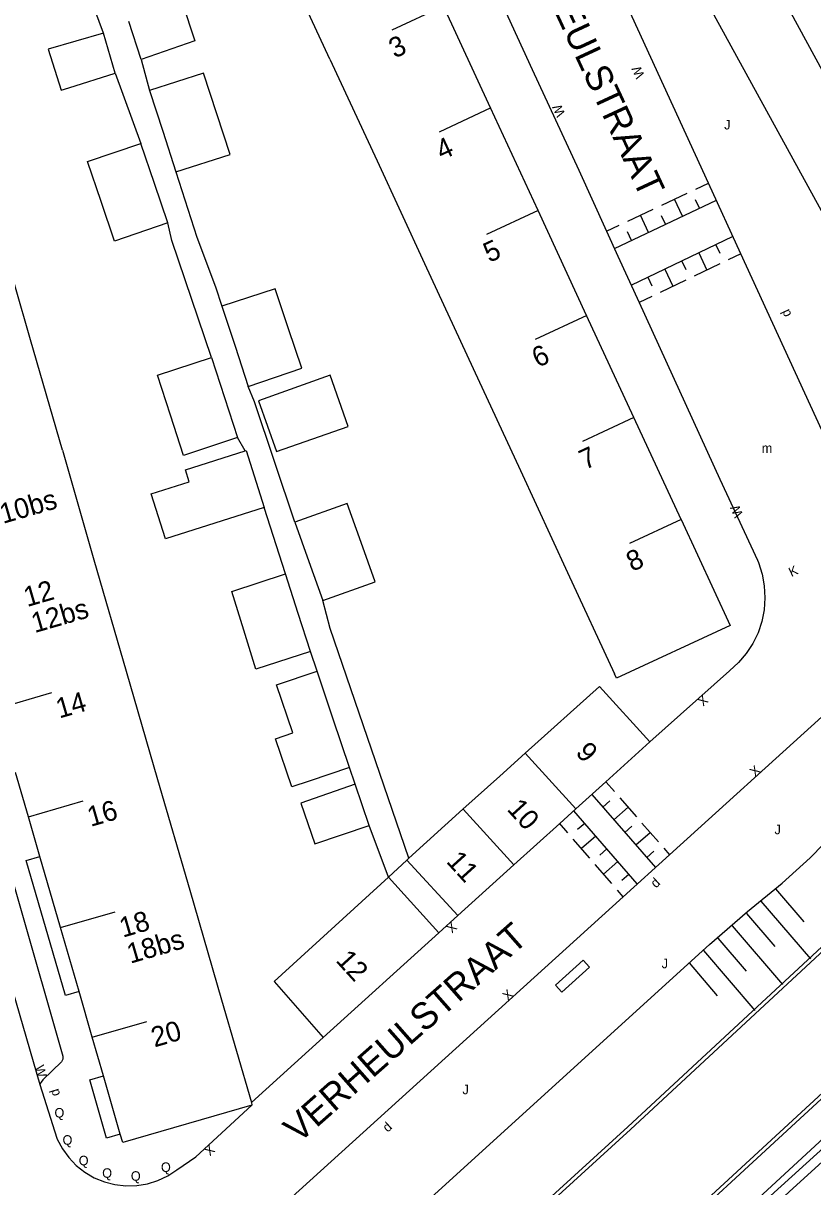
# Model space of a CAD drawing. Extents: x 134999 to 136502, y 457398 to 459002.
# Drawn here: x 136077 to 136118.6, y 457560.1 to 457621.4 of the extents above; entities that cross this region are included whole.
import ezdxf

# ---------------------------------------------------------------- set-up
doc = ezdxf.new("R2010")
doc.units = 0
for name, color, linetype in [('RI_DGTB_15', 7, 'Continuous'), ('RI_DGTB_18', 7, 'Continuous'), ('RI_DGTB_29', 7, 'Continuous'), ('RI_DGTB_30', 7, 'Continuous'), ('RI_DGTB_31', 7, 'Continuous'), ('RI_DGTB_32', 7, 'Continuous'), ('RI_DGTB_35', 7, 'Continuous'), ('RI_DGTB_36', 7, 'Continuous'), ('RI_DGTB_37', 7, 'Continuous'), ('RI_DGTB_4', 7, 'Continuous'), ('RI_DGTB_43', 7, 'Continuous'), ('RI_DGTB_48', 7, 'Continuous'), ('RI_DGTB_5', 7, 'Continuous'), ('RI_DGTB_53', 7, 'Continuous'), ('RI_DGTB_54', 7, 'Continuous'), ('RI_DGTB_58', 7, 'Continuous'), ('RI_DGTB_6', 7, 'Continuous')]:
    doc.layers.add(name, color=color, linetype=linetype)

msp = doc.modelspace()

# ---------------------------------------------------------------- linework, layer by layer
at = {"layer": 'RI_DGTB_15'}
for p, q in [((136099.151, 457622.291), (136096.432, 457621.022)), ((136101.637, 457616.923), (136098.917, 457615.655)), ((136104.137, 457611.519), (136101.418, 457610.25)), ((136106.698, 457605.984), (136103.979, 457604.715)), ((136109.188, 457600.602), (136106.469, 457599.334)), ((136111.673, 457595.228), (136108.954, 457593.96)), ((136075.612, 457585.266), (136078.494, 457586.102)), ((136106.126, 457579.977), (136103.459, 457582.911)), ((136077.264, 457579.556), (136080.146, 457580.391)), ((136102.857, 457577.018), (136100.179, 457579.964)), ((136078.956, 457573.713), (136081.838, 457574.549)), ((136080.63, 457567.928), (136083.512, 457568.763))]:
    msp.add_line(p, q, dxfattribs=at)
at = {"layer": 'RI_DGTB_18'}
for p, q in [((136116.644, 457575.753), (136118.137, 457574.014)), ((136115.885, 457575.102), (136118.49, 457572.067)), ((136115.126, 457574.451), (136116.619, 457572.711)), ((136114.368, 457573.8), (136117.022, 457570.707)), ((136113.609, 457573.148), (136115.102, 457571.409)), ((136112.85, 457572.497), (136115.555, 457569.346)), ((136112.091, 457571.846), (136113.584, 457570.106))]:
    msp.add_line(p, q, dxfattribs=at)
for points in [[(136123.733, 457602.393), (136120.854, 457608.26), (136113.226, 457622.174), (136108.621, 457631.115), (136104.943, 457638.994), (136101.264, 457646.446), (136083.989, 457678.217), (136077.85, 457689.911), (136077.399, 457690.806), (136074.236, 457697.397), (136072.278, 457700.64), (136071.067, 457702.994), (136069.704, 457704.875), (136065.561, 457709.646), (136062.974, 457712.597), (136061.189, 457715.009), (136060.471, 457716.789), (136060.125, 457718.639), (136060.201, 457718.837), (136061.046, 457719.422)], [(136138.561, 457590.37), (136138.31, 457588.91), (136138.293, 457588.131), (136138.2, 457586.866), (136138.027, 457585.61), (136137.776, 457584.367), (136137.447, 457583.143), (136137.041, 457581.942), (136136.56, 457580.768), (136136.007, 457579.628), (136135.382, 457578.524), (136134.689, 457577.462), (136133.931, 457576.446), (136133.11, 457575.48), (136049.78, 457498.58), (136039.98, 457488.88)], [(136036.45, 457499.31), (136038.867, 457504.795), (136039.741, 457506.101), (136113.164, 457572.819), (136115.182, 457574.558), (136116.997, 457576.052), (136118.479, 457577.398), (136119.864, 457578.813)]]:
    msp.add_lwpolyline(points, dxfattribs=at)
at = {"layer": 'RI_DGTB_31'}
for p, q in [((136112.446, 457612.644), (136113.118, 457612.962)), ((136108.171, 457609.518), (136113.545, 457612.058)), ((136110.655, 457611.798), (136111.998, 457612.433)), ((136111.754, 457611.211), (136111.327, 457612.115)), ((136112.65, 457611.635), (136112.436, 457612.087)), ((136108.864, 457610.951), (136110.207, 457611.586)), ((136107.744, 457610.422), (136108.416, 457610.74)), ((136109.963, 457610.365), (136109.535, 457611.269)), ((136110.858, 457610.788), (136110.645, 457611.24)), ((136109.067, 457609.941), (136108.853, 457610.393)), ((136114.395, 457610.139), (136109.025, 457607.566)), ((136113.5, 457609.71), (136113.716, 457609.259)), ((136111.71, 457608.852), (136111.926, 457608.401)), ((136112.605, 457609.281), (136113.037, 457608.379)), ((136114.827, 457609.237), (136114.156, 457608.915)), ((136110.815, 457608.423), (136111.247, 457607.522)), ((136113.708, 457608.701), (136112.366, 457608.058)), ((136109.92, 457607.995), (136110.136, 457607.544)), ((136111.918, 457607.843), (136110.576, 457607.2)), ((136110.128, 457606.986), (136109.457, 457606.664)), ((136107.72, 457581.38), (136108.155, 457580.882)), ((136106.967, 457580.722), (136110.323, 457576.884)), ((136107.547, 457580.058), (136107.924, 457580.388)), ((136108.127, 457579.395), (136108.88, 457580.053)), ((136108.445, 457580.551), (136109.315, 457579.556)), ((136109.361, 457576.012), (136106.016, 457579.875)), ((136105.696, 457578.716), (136105.26, 457579.22)), ((136106.598, 457579.203), (136106.22, 457578.876)), ((136108.707, 457578.732), (136109.084, 457579.061)), ((136109.605, 457579.224), (136110.475, 457578.229)), ((136106.86, 457577.373), (136105.987, 457578.38)), ((136107.179, 457578.531), (136106.423, 457577.877)), ((136109.287, 457578.068), (136110.04, 457578.727)), ((136107.761, 457577.86), (136107.383, 457577.532)), ((136109.867, 457577.405), (136110.244, 457577.734)), ((136110.765, 457577.897), (136111.064, 457577.555)), ((136108.023, 457576.03), (136107.15, 457577.037)), ((136108.343, 457577.188), (136107.587, 457576.533)), ((136108.924, 457576.516), (136108.546, 457576.189)), ((136108.62, 457575.341), (136108.314, 457575.694))]:
    msp.add_line(p, q, dxfattribs=at)
at = {"layer": 'RI_DGTB_32'}
msp.add_lwpolyline([(136105.38, 457570.31), (136106.85, 457571.63), (136106.516, 457572.002), (136105.046, 457570.682), (136105.38, 457570.31)], dxfattribs=at)
at = {"layer": 'RI_DGTB_4'}
for p, q in [((136101.633, 457616.921), (136099.149, 457622.29)), ((136104.134, 457611.518), (136101.633, 457616.921)), ((136106.695, 457605.983), (136104.134, 457611.518)), ((136109.186, 457600.601), (136106.695, 457605.983)), ((136111.672, 457595.228), (136109.186, 457600.601)), ((136077.264, 457579.556), (136076.589, 457581.889)), ((136077.873, 457577.453), (136077.264, 457579.556)), ((136097.327, 457577.364), (136100.161, 457579.947)), ((136078.955, 457573.713), (136077.873, 457577.453)), ((136097.215, 457577.262), (136096.24, 457576.372)), ((136097.215, 457577.262), (136097.327, 457577.364)), ((136099.91, 457574.351), (136097.215, 457577.262)), ((136102.857, 457577.018), (136099.91, 457574.351)), ((136098.896, 457573.433), (136096.24, 457576.372)), ((136099.91, 457574.351), (136098.896, 457573.433)), ((136079.93, 457570.345), (136078.955, 457573.713)), ((136098.896, 457573.433), (136092.807, 457567.921)), ((136080.63, 457567.928), (136079.93, 457570.345)), ((136081.217, 457565.9), (136080.63, 457567.928)), ((136082.107, 457562.825), (136081.217, 457565.9))]:
    msp.add_line(p, q, dxfattribs=at)
for points in [[(136111.672, 457595.228), (136114.255, 457589.646), (136108.273, 457586.863), (136108.163, 457587.098)], [(136103.46, 457582.91), (136107.365, 457586.418), (136110.019, 457583.5)], [(136110.019, 457583.5), (136107.701, 457581.402)], [(136102.114, 457581.702), (136103.46, 457582.91)], [(136107.701, 457581.402), (136106.126, 457579.977)], [(136106.126, 457579.977), (136105.273, 457579.205)], [(136105.273, 457579.205), (136102.857, 457577.018)], [(136096.24, 457576.372), (136090.211, 457570.877), (136092.807, 457567.921)], [(136089.049, 457564.355), (136082.238, 457562.375), (136082.107, 457562.825)]]:
    msp.add_lwpolyline(points, dxfattribs=at)
at = {"layer": 'RI_DGTB_48'}
msp.add_lwpolyline([(136039.98, 457488.88), (136114.51, 457557.86), (136134.24, 457575.75), (136135.96, 457577.45), (136137.06, 457579.62), (136137.76, 457581.92), (136138.36, 457584.26), (136138.74, 457586.64), (136138.86, 457589.03), (136138.78, 457590.35), (136138.561, 457590.37)], dxfattribs=at)
at = {"layer": 'RI_DGTB_5'}
for p, q in [((136093.157, 457619.493), (136095.642, 457614.128)), ((136095.642, 457614.128), (136098.146, 457608.723)), ((136077.377, 457604.702), (136075.711, 457610.47)), ((136098.146, 457608.723), (136100.71, 457603.189)), ((136079.06, 457598.878), (136077.377, 457604.702)), ((136100.71, 457603.189), (136103.201, 457597.81)), ((136103.201, 457597.81), (136105.69, 457592.438)), ((136080.707, 457593.098), (136082.411, 457587.238)), ((136105.69, 457592.438), (136108.163, 457587.098)), ((136082.411, 457587.238), (136084.071, 457581.528)), ((136084.071, 457581.528), (136085.768, 457575.689)), ((136102.114, 457581.702), (136100.161, 457579.947)), ((136085.768, 457575.689), (136087.45, 457569.904)), ((136087.45, 457569.904), (136089.022, 457564.496)), ((136089.022, 457564.496), (136089.049, 457564.355))]:
    msp.add_line(p, q, dxfattribs=at)
for points in [[(136093.157, 457619.493), (136090.535, 457625.153)], [(136079.06, 457598.878), (136080.707, 457593.098)]]:
    msp.add_lwpolyline(points, dxfattribs=at)
at = {"layer": 'RI_DGTB_53'}
msp.add_lwpolyline([(136135.496, 457576.161), (136132.2, 457573.21), (136126.142, 457567.759), (136117.379, 457559.784), (136108.67, 457551.75), (136038.83, 457487.12), (136037.76, 457487.34)], dxfattribs=at)
at = {"layer": 'RI_DGTB_54'}
for p, q in [((136083.208, 457619.471), (136083.654, 457617.839)), ((136081.833, 457618.762), (136083.198, 457615.047)), ((136092.483, 457587.234), (136092.131, 457588.276)), ((136094.49, 457581.272), (136094.193, 457582.154)), ((136096.24, 457576.372), (136095.224, 457579.094)), ((136089.022, 457564.496), (136092.807, 457567.921))]:
    msp.add_line(p, q, dxfattribs=at)
for points in [[(136113.118, 457612.962), (136100.268, 457640.97), (136099.985, 457641.502), (136099.634, 457641.992), (136099.221, 457642.431), (136098.754, 457642.811), (136098.411, 457643.032)], [(136067.703, 457622.293), (136094.555, 457635.673), (136094.683, 457635.728), (136095.01, 457635.809), (136095.346, 457635.811), (136095.674, 457635.734), (136095.974, 457635.581), (136096.23, 457635.363), (136096.428, 457635.09), (136103.825, 457618.958), (136106.283, 457613.652), (136107.744, 457610.422)], [(136081.224, 457620.873), (136080.541, 457622.722), (136079.949, 457624.383)], [(136063.376, 457615.321), (136063.532, 457615.201), (136063.702, 457615.108), (136065.107, 457614.789), (136065.275, 457614.731), (136065.402, 457614.606), (136065.452, 457614.491), (136079.075, 457566.928), (136079.072, 457566.771), (136079.004, 457566.629), (136078.02, 457565.691), (136077.93, 457565.571), (136077.863, 457565.435)], [(136085.034, 457613.561), (136086.139, 457610.115), (136087.129, 457607.487), (136087.464, 457606.477)], [(136114.827, 457609.237), (136113.118, 457612.962)], [(136086.91, 457603.767), (136084.832, 457609.928), (136084.622, 457610.872)], [(136107.744, 457610.422), (136108.336, 457609.112), (136109.457, 457606.664)], [(136119.097, 457599.931), (136114.827, 457609.237)], [(136109.457, 457606.664), (136113.717, 457597.36), (136115.705, 457593.074), (136115.755, 457592.952), (136115.947, 457592.352), (136116.062, 457591.731), (136116.097, 457591.102), (136116.053, 457590.472), (136115.929, 457589.854), (136115.729, 457589.256), (136115.454, 457588.688), (136115.109, 457588.16), (136114.701, 457587.679), (136114.235, 457587.254), (136110.019, 457583.5)], [(136091.306, 457595.078), (136089.188, 457601.422), (136088.853, 457602.244)], [(136088.684, 457598.847), (136088.289, 457599.545)], [(136119.806, 457598.386), (136121.147, 457595.463), (136121.431, 457594.688), (136121.662, 457593.832), (136121.814, 457592.959), (136121.888, 457592.075), (136121.882, 457591.189), (136121.796, 457590.307), (136121.63, 457589.436), (136121.387, 457588.583), (136121.068, 457587.756), (136120.676, 457586.961), (136120.214, 457586.205), (136119.685, 457585.493), (136119.095, 457584.832), (136111.064, 457577.555)], [(136068.759, 457596.783), (136077.863, 457565.435)], [(136090.818, 457592.363), (136089.694, 457595.861)], [(136097.327, 457577.364), (136093.172, 457589.484), (136092.777, 457590.961)], [(136111.064, 457577.555), (136108.62, 457575.341)], [(136079.93, 457570.345), (136079.21, 457570.14), (136077.153, 457577.245), (136077.873, 457577.453)], [(136108.62, 457575.341), (136065.988, 457536.713)], [(136082.107, 457562.825), (136081.387, 457562.617), (136080.496, 457565.693), (136081.217, 457565.9)], [(136077.863, 457565.435), (136078.766, 457562.603), (136078.784, 457562.561), (136079.053, 457562.052), (136079.39, 457561.585), (136079.788, 457561.17), (136080.24, 457560.813), (136080.737, 457560.523), (136081.269, 457560.304), (136081.827, 457560.161), (136082.399, 457560.097), (136082.974, 457560.112), (136083.542, 457560.208), (136084.091, 457560.38), (136084.61, 457560.627), (136085.091, 457560.944), (136086.091, 457561.629), (136089.049, 457564.355)]]:
    msp.add_lwpolyline(points, dxfattribs=at)
at = {"layer": 'RI_DGTB_58'}
msp.add_line((136102.393, 457649.868), (136126.134, 457605.889), dxfattribs=at)
for points in [[(136128.652, 457600.789), (136128.901, 457599.994), (136129.344, 457598.377), (136129.71, 457596.741), (136129.998, 457595.089), (136130.206, 457593.425), (136130.335, 457591.753), (136130.384, 457590.077), (136130.353, 457588.401), (136130.242, 457586.728), (136130.03, 457586.114), (136129.521, 457584.817), (136128.938, 457583.551), (136128.284, 457582.322), (136127.56, 457581.131), (136126.769, 457579.985), (136125.913, 457578.885), (136124.996, 457577.837), (136124.02, 457576.842), (136122.988, 457575.906), (136121.905, 457575.03), (136109.003, 457563.066), (136066.932, 457524.706), (136036.925, 457496.996)], [(136037.808, 457490.028), (136129.079, 457574.169), (136130.044, 457575.032), (136130.955, 457575.953), (136131.806, 457576.929), (136132.596, 457577.955), (136133.321, 457579.028), (136133.978, 457580.143), (136134.565, 457581.298), (136135.08, 457582.486), (136135.52, 457583.703), (136135.885, 457584.946), (136136.172, 457586.209), (136136.38, 457587.487), (136136.51, 457588.775), (136136.559, 457590.069), (136136.557, 457590.549)], [(136037.839, 457489.787), (136129.221, 457574.031), (136130.187, 457574.892), (136131.098, 457575.81), (136131.95, 457576.783), (136132.741, 457577.807), (136133.467, 457578.878), (136134.125, 457579.992), (136134.714, 457581.144), (136135.23, 457582.33), (136135.671, 457583.546), (136136.037, 457584.787), (136136.325, 457586.049), (136136.535, 457587.325), (136136.666, 457588.612), (136136.716, 457589.905), (136136.712, 457590.535)], [(136121.773, 457575.18), (136108.868, 457563.214), (136066.797, 457524.854), (136036.895, 457497.24)]]:
    msp.add_lwpolyline(points, dxfattribs=at)
at = {"layer": 'RI_DGTB_6'}
for p, q in [((136085.376, 457622.488), (136086.042, 457620.457)), ((136083.208, 457619.471), (136082.549, 457621.482)), ((136081.833, 457618.762), (136081.224, 457620.873)), ((136095.224, 457579.094), (136094.49, 457581.272))]:
    msp.add_line(p, q, dxfattribs=at)
for points in [[(136081.224, 457620.873), (136078.302, 457620.021), (136078.992, 457617.858), (136079.392, 457617.985)], [(136086.042, 457620.457), (136083.208, 457619.471)], [(136079.392, 457617.985), (136081.833, 457618.762)], [(136087.197, 457616.62), (136086.497, 457618.762), (136083.654, 457617.839)], [(136083.654, 457617.839), (136084.344, 457615.7)], [(136085.034, 457613.561), (136087.901, 457614.469), (136087.197, 457616.62)], [(136084.344, 457615.7), (136085.034, 457613.561)], [(136081.096, 457611.996), (136080.386, 457614.099), (136083.198, 457615.047)], [(136083.914, 457612.947), (136083.198, 457615.047)], [(136084.622, 457610.872), (136083.914, 457612.947)], [(136084.622, 457610.872), (136081.807, 457609.892), (136081.096, 457611.996)], [(136090.982, 457605.287), (136090.279, 457607.39), (136087.464, 457606.477)], [(136087.464, 457606.477), (136088.159, 457604.36)], [(136088.853, 457602.244), (136091.679, 457603.199), (136090.982, 457605.287)], [(136088.159, 457604.36), (136088.853, 457602.244)], [(136084.751, 457600.724), (136084.063, 457602.843), (136086.91, 457603.767)], [(136086.91, 457603.767), (136087.602, 457601.65)], [(136089.401, 457601.483), (136090.348, 457598.808), (136094.122, 457600.133), (136093.167, 457602.832), (136089.401, 457601.483)], [(136087.602, 457601.65), (136088.289, 457599.545)], [(136088.289, 457599.545), (136085.439, 457598.606), (136084.751, 457600.724)], [(136089.694, 457595.861), (136084.482, 457594.214), (136083.734, 457596.58), (136085.74, 457597.214), (136085.538, 457597.853), (136088.684, 457598.847)], [(136088.684, 457598.847), (136088.744, 457598.866), (136089.694, 457595.861)], [(136094.806, 457594.008), (136094.066, 457596.072), (136091.306, 457595.078)], [(136091.306, 457595.078), (136092.041, 457593.02)], [(136092.777, 457590.961), (136095.547, 457591.94), (136094.806, 457594.008)], [(136092.041, 457593.02), (136092.777, 457590.961)], [(136088.623, 457589.386), (136087.992, 457591.433), (136090.818, 457592.363)], [(136091.49, 457590.27), (136090.818, 457592.363)], [(136092.131, 457588.276), (136091.49, 457590.27)], [(136092.131, 457588.276), (136089.255, 457587.338), (136088.623, 457589.386)], [(136091.206, 457583.976), (136090.351, 457586.516), (136092.483, 457587.234)], [(136093.338, 457584.694), (136092.483, 457587.234)], [(136094.193, 457582.154), (136093.338, 457584.694)], [(136092.061, 457581.436), (136091.149, 457581.129), (136090.294, 457583.669), (136091.206, 457583.976)], [(136094.193, 457582.154), (136092.061, 457581.436)], [(136094.49, 457581.272), (136091.623, 457580.277), (136092.363, 457578.125), (136095.224, 457579.094)]]:
    msp.add_lwpolyline(points, dxfattribs=at)

# ---------------------------------------------------------------- texts
at = {"layer": 'RI_DGTB_29'}
for rotation, p in [(114.66299, (136117.504, 457606.026)), (42.18331, (136110.34, 457575.77)), (107.69094, (136078.944, 457564.908)), (42.18331, (136096.205, 457562.895))]:
    msp.add_text('d', height=0.499, rotation=rotation, dxfattribs=at).set_placement(p)
at = {"layer": 'RI_DGTB_30'}
for s, height, rotation, p in [('W', 0.499, 114.66395, (136109.765, 457618.62)), ('W', 0.499, 114.66395, (136105.585, 457616.599)), ('W', 0.5, 114.37346, (136114.962, 457595.473)), ('K', 0.499, 24.83192, (136117.488, 457592.189)), ('X', 0.499, 221.39421, (136112.828, 457586.013)), ('X', 0.499, 42.18368, (136115.574, 457581.642)), ('X', 0.499, 222.14156, (136099.577, 457574.051)), ('X', 0.499, 42.18368, (136102.539, 457569.827)), ('W', 0.499, 286.19421, (136077.592, 457566.374)), ('X', 0.499, 222.14156, (136086.814, 457562.308))]:
    msp.add_text(s, height=height, rotation=rotation, dxfattribs=at).set_placement(p)
at = {"layer": 'RI_DGTB_31'}
for s, p in [('J', (136113.945, 457615.79)), ('J', (136116.601, 457578.634)), ('J', (136100.148, 457564.929)), ('Q', (136078.637, 457563.699)), ('Q', (136079.062, 457562.266)), ('Q', (136079.914, 457561.181)), ('Q', (136081.153, 457560.522)), ('Q', (136084.25, 457560.832)), ('Q', (136082.663, 457560.367))]:
    msp.add_text(s, height=0.5, dxfattribs=at).set_placement(p)
msp.add_text('J', height=0.5, rotation=359.99965, dxfattribs=at).set_placement((136110.65, 457571.57))
at = {"layer": 'RI_DGTB_35'}
for s, rotation, p in [('8', 24.8514, (136109.094, 457592.459)), ('9', 312.2899, (136106.064, 457582.907)), ('12', 312.2899, (136093.428, 457571.954)), ('20', 16.1603, (136083.911, 457567.391))]:
    msp.add_text(s, height=1.054, rotation=rotation, dxfattribs=at).set_placement(p)
at = {"layer": 'RI_DGTB_36'}
for s, rotation, p in [('3', 24.8514, (136096.573, 457619.522)), ('4', 24.8514, (136099.057, 457614.153)), ('5', 24.8514, (136101.559, 457608.749)), ('6', 24.8514, (136104.119, 457603.214)), ('7', 24.8514, (136106.609, 457597.833)), ('10bs', 16.1603, (136075.924, 457594.994)), ('12', 16.1603, (136077.194, 457590.608)), ('12bs', 16.1603, (136077.592, 457589.236)), ('14', 16.1603, (136078.893, 457584.73)), ('16', 16.1603, (136080.546, 457579.019)), ('10', 312.2489, (136102.451, 457579.926)), ('11', 312.2489, (136099.251, 457577.173)), ('18', 16.1603, (136082.238, 457573.177)), ('18bs', 16.1603, (136082.635, 457571.804))]:
    msp.add_text(s, height=1.054, rotation=rotation, dxfattribs=at).set_placement(p)
at = {"layer": 'RI_DGTB_37'}
for rotation, p in [(294.87031, (136102.753, 457626.809)), (41.38948, (136091.5, 457562.296))]:
    msp.add_text('VERHEULSTRAAT', height=1.4, rotation=rotation, dxfattribs=at).set_placement(p)
at = {"layer": 'RI_DGTB_43'}
msp.add_text('m', height=0.5, dxfattribs=at).set_placement((136115.924, 457598.74))

doc.saveas('drawing.dxf')
